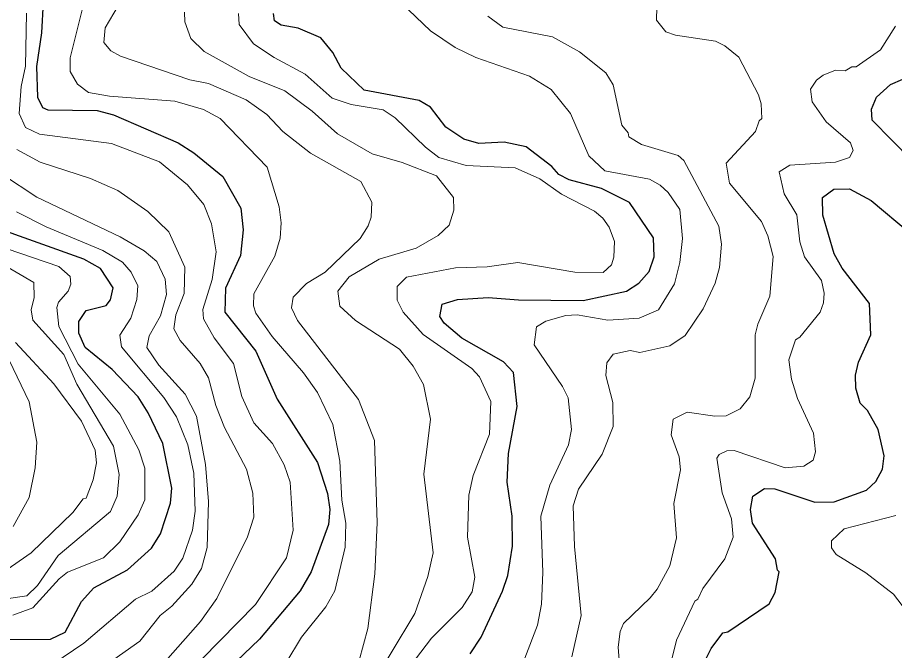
# Model space of a CAD drawing. Extents: x 673.3 to 698.5, y 6984.3 to 7012.3.
# Drawn here: x 693.17 to 694.233, y 7004.615 to 7005.382 of the extents above; entities that cross this region are included whole.
import ezdxf
from ezdxf.enums import TextEntityAlignment as Align

# ---------------------------------------------------------------- set-up
doc = ezdxf.new("R2010")
doc.units = 0
doc.header["$LTSCALE"] = 0.032
for name, color, linetype, lineweight in [('1', 7, 'Continuous', 25), ('2', 7, 'Continuous', 13), ('26', 7, 'Continuous', 25)]:
    doc.layers.add(name, color=color, linetype=linetype, lineweight=lineweight)

msp = doc.modelspace()

# ---------------------------------------------------------------- linework, layer by layer
at = {"layer": '1'}
for points in [[(693.2032, 7005.4388), (693.1993, 7005.364), (693.1934, 7005.3232), (693.1944, 7005.2858), (693.2006, 7005.2734), (693.2071, 7005.2708), (693.2667, 7005.2697), (693.2865, 7005.2647), (693.3647, 7005.2305), (693.3838, 7005.2186), (693.419, 7005.1897), (693.4407, 7005.1515), (693.4435, 7005.1253), (693.4403, 7005.0941), (693.4222, 7005.0544), (693.4215, 7005.0255), (693.4589, 7004.9782), (693.4848, 7004.9199), (693.5337, 7004.8433), (693.546, 7004.8055), (693.5485, 7004.7863), (693.547, 7004.7679), (693.5262, 7004.7109), (693.5126, 7004.6876), (693.4635, 7004.6292), (693.3882, 7004.5574)], [(693.7186, 7004.6114), (693.7319, 7004.6316), (693.758, 7004.6874), (693.7643, 7004.7062), (693.77, 7004.7417), (693.7694, 7004.7781), (693.7635, 7004.8194), (693.7651, 7004.8541), (693.7757, 7004.9111), (693.771, 7004.9524), (693.759, 7004.9654), (693.7085, 7004.9939), (693.6872, 7005.0122), (693.6821, 7005.02), (693.6847, 7005.0351), (693.7032, 7005.0409), (693.7404, 7005.0433), (693.7774, 7005.0402), (693.8555, 7005.0394), (693.9081, 7005.0507), (693.9231, 7005.0605), (693.9354, 7005.0747), (693.9418, 7005.0925), (693.941, 7005.1156), (693.9117, 7005.1581), (693.8778, 7005.1752), (693.8388, 7005.1859), (693.8261, 7005.1923), (693.8175, 7005.2018), (693.7864, 7005.2256), (693.76, 7005.2315), (693.729, 7005.2299), (693.7111, 7005.2349), (693.6893, 7005.2496), (693.6706, 7005.2738), (693.6568, 7005.2819), (693.5901, 7005.2943), (693.5625, 7005.3209), (693.5523, 7005.3401), (693.5377, 7005.3578), (693.5101, 7005.3697), (693.4896, 7005.3734), (693.4815, 7005.3785), (693.4802, 7005.3873)], [(694.2534, 7005.2096), (694.2059, 7005.2581), (694.2049, 7005.2714), (694.2112, 7005.2858), (694.2279, 7005.3013), (694.273, 7005.3207)], [(693.9612, 7004.5184), (694.0109, 7004.618), (694.0249, 7004.6369), (694.0308, 7004.6381), (694.081, 7004.672), (694.0883, 7004.6856), (694.0933, 7004.7108), (694.0909, 7004.7129), (694.0885, 7004.7264), (694.0609, 7004.7695), (694.0584, 7004.7863), (694.0611, 7004.8025), (694.0754, 7004.8119), (694.088, 7004.8113), (694.1364, 7004.7951), (694.1598, 7004.7955), (694.1991, 7004.8097), (694.2103, 7004.82), (694.2183, 7004.835), (694.2203, 7004.8512), (694.2131, 7004.8834), (694.2001, 7004.9063), (694.1913, 7004.9152), (694.1861, 7004.9333), (694.1854, 7004.9489), (694.1894, 7004.965), (694.204, 7004.998), (694.2024, 7005.0358), (694.1695, 7005.0786), (694.1599, 7005.0962), (694.1462, 7005.143), (694.1455, 7005.1645), (694.1595, 7005.1745), (694.1785, 7005.175), (694.2044, 7005.1606), (694.2519, 7005.121)], [(693.1558, 7004.6289), (693.21, 7004.629), (693.2281, 7004.6378), (693.2478, 7004.6749), (693.2627, 7004.6915), (693.3035, 7004.7131), (693.3324, 7004.7394), (693.3435, 7004.7566), (693.3555, 7004.7941), (693.3571, 7004.8121), (693.3464, 7004.8661), (693.3285, 7004.9036), (693.3163, 7004.9228), (693.285, 7004.9558), (693.2521, 7004.9824), (693.2446, 7005), (693.2445, 7005.014), (693.2533, 7005.0274), (693.2777, 7005.0335), (693.2829, 7005.0402), (693.286, 7005.055), (693.2707, 7005.0783), (693.2507, 7005.0895), (693.1394, 7005.1291)]]:
    msp.add_lwpolyline(points, dxfattribs=at)
at = {"layer": '2'}
for points in [[(693.1843, 7004.9166), (693.1404, 7005.0075), (693.0845, 7005.0884), (692.9995, 7005.2811), (692.9826, 7005.3375), (692.9744, 7005.4059), (692.9842, 7005.578), (692.9968, 7005.665), (693.0144, 7005.7147), (693.0348, 7005.7589), (693.0505, 7005.7834), (693.1524, 7005.908), (693.1968, 7005.9525), (693.2186, 7005.9865), (693.234, 7006.0427), (693.2349, 7006.0621), (693.2292, 7006.083), (693.2228, 7006.0921), (693.18, 7006.126)], [(693.4955, 7004.6001), (693.5145, 7004.6316), (693.544, 7004.6682), (693.5546, 7004.6877), (693.5673, 7004.7407), (693.568, 7004.7697), (693.5632, 7004.7975), (693.5606, 7004.8449), (693.5523, 7004.8893), (693.5336, 7004.928), (693.5169, 7004.9519), (693.4788, 7004.9959), (693.4589, 7005.0243), (693.4561, 7005.0332), (693.4566, 7005.0477), (693.4822, 7005.0932), (693.4884, 7005.1151), (693.4898, 7005.1335), (693.4872, 7005.1532), (693.4727, 7005.2013), (693.4157, 7005.2599), (693.3957, 7005.2712), (693.3609, 7005.2812), (693.2817, 7005.2872), (693.2562, 7005.2918), (693.2428, 7005.3019), (693.2342, 7005.3171), (693.2342, 7005.3336), (693.252, 7005.4066)], [(693.5842, 7004.6034), (693.5947, 7004.6421), (693.6031, 7004.7081), (693.6062, 7004.7702), (693.6029, 7004.8697), (693.5835, 7004.9196), (693.5093, 7005.0151), (693.5021, 7005.0306), (693.5042, 7005.0435), (693.5202, 7005.06), (693.5431, 7005.0739), (693.5853, 7005.1145), (693.5953, 7005.1299), (693.5989, 7005.1405), (693.5997, 7005.1587), (693.5863, 7005.1837), (693.5252, 7005.218), (693.4917, 7005.2442), (693.4725, 7005.2649), (693.4473, 7005.2829), (693.4017, 7005.3024), (693.3791, 7005.3068), (693.295, 7005.3355), (693.2833, 7005.342), (693.2749, 7005.3521), (693.2765, 7005.3699), (693.2973, 7005.406)], [(693.6352, 7005.4003), (693.6707, 7005.3662), (693.7005, 7005.346), (693.7257, 7005.3342), (693.7906, 7005.3115), (693.817, 7005.2952), (693.8402, 7005.2663), (693.8625, 7005.215), (693.882, 7005.1968), (693.9361, 7005.1866), (693.9489, 7005.1795), (693.9588, 7005.1705), (693.9727, 7005.15), (693.976, 7005.1146), (693.9727, 7005.0854), (693.9663, 7005.0599), (693.9469, 7005.0282), (693.9233, 7005.0182), (693.8853, 7005.0158), (693.8485, 7005.0222), (693.8348, 7005.0213), (693.8103, 7005.0145), (693.799, 7005.0077), (693.7961, 7004.9858), (693.8304, 7004.9355), (693.8374, 7004.9215), (693.8416, 7004.8833), (693.8377, 7004.8646), (693.8151, 7004.8158), (693.8042, 7004.7782), (693.8066, 7004.7099), (693.805, 7004.6717), (693.8002, 7004.6462), (693.7851, 7004.6062)], [(693.945, 7005.3949), (693.9443, 7005.3791), (693.9559, 7005.365), (693.9675, 7005.3609), (694.0158, 7005.354), (694.0274, 7005.3481), (694.0441, 7005.3344), (694.0682, 7005.2887), (694.0713, 7005.2779), (694.0721, 7005.2602), (694.0688, 7005.2573), (694.0645, 7005.2444), (694.029, 7005.2059), (694.0331, 7005.1818), (694.0715, 7005.1351), (694.0795, 7005.1181), (694.086, 7005.0929), (694.0818, 7005.0449), (694.0671, 7005.0108), (694.064, 7004.998), (694.0639, 7004.9454), (694.0574, 7004.9229), (694.0459, 7004.9081), (694.029, 7004.8997), (694.0151, 7004.8993), (693.9818, 7004.9041), (693.9646, 7004.8956), (693.9622, 7004.8768), (693.9718, 7004.8501), (693.9736, 7004.8345), (693.9656, 7004.7935), (693.9686, 7004.7519), (693.9606, 7004.7179), (693.9454, 7004.6898), (693.9367, 7004.6791), (693.9044, 7004.6483), (693.9003, 7004.6383), (693.8979, 7004.6196), (693.902, 7004.5683)], [(693.1812, 7005.3876), (693.1797, 7005.3237), (693.1746, 7005.2988), (693.1723, 7005.2661), (693.1799, 7005.2493), (693.1967, 7005.2413), (693.2843, 7005.2299), (693.3422, 7005.2074), (693.3761, 7005.1799), (693.3959, 7005.156), (693.4052, 7005.1326), (693.4108, 7005.0984), (693.406, 7005.0649), (693.3946, 7005.0287), (693.3954, 7005.0174), (693.4086, 7004.9943), (693.4318, 7004.963), (693.4421, 7004.9233), (693.4566, 7004.8913), (693.479, 7004.8661), (693.4934, 7004.8404), (693.5005, 7004.8195), (693.5044, 7004.7613), (693.4963, 7004.7276), (693.4585, 7004.671), (693.3722, 7004.5831)], [(693.6706, 7004.8957), (693.6623, 7004.9378), (693.6496, 7004.9601), (693.633, 7004.9807), (693.5797, 7005.0153), (693.5608, 7005.0327), (693.5583, 7005.0507), (693.5719, 7005.0684), (693.6085, 7005.0896), (693.6533, 7005.1031), (693.6798, 7005.1184), (693.6934, 7005.1307), (693.699, 7005.149), (693.6983, 7005.1644), (693.6779, 7005.1907), (693.6361, 7005.2066), (693.6, 7005.2171), (693.5579, 7005.2416), (693.5271, 7005.2691), (693.4942, 7005.2935), (693.451, 7005.3111), (693.3965, 7005.3413), (693.3803, 7005.3572), (693.3729, 7005.3773), (693.3726, 7005.3891)], [(693.8936, 7005.1109), (693.887, 7005.1283), (693.8793, 7005.1392), (693.8694, 7005.1476), (693.8292, 7005.1684), (693.8032, 7005.1868), (693.7731, 7005.2005), (693.714, 7005.203), (693.6806, 7005.213), (693.6644, 7005.2254), (693.628, 7005.2609), (693.6134, 7005.2705), (693.5745, 7005.277), (693.5515, 7005.2846), (693.5189, 7005.3139), (693.4813, 7005.3339), (693.4562, 7005.3506), (693.4389, 7005.374), (693.4378, 7005.3875)], [(693.842, 7004.6078), (693.853, 7004.6579), (693.8451, 7004.7416), (693.8433, 7004.7909), (693.8499, 7004.8107), (693.8786, 7004.8533), (693.8921, 7004.887), (693.8914, 7004.9161), (693.8832, 7004.9487), (693.8841, 7004.964), (693.892, 7004.9747), (693.9125, 7004.979), (693.9243, 7004.9767), (693.9608, 7004.9845), (693.9793, 7004.997), (694.0011, 7005.0296), (694.0155, 7005.0606), (694.0209, 7005.0795), (694.0233, 7005.1078), (694.02, 7005.1298), (693.9777, 7005.2093), (693.9707, 7005.2153), (693.9264, 7005.2284), (693.9111, 7005.2379), (693.91, 7005.2429), (693.9025, 7005.2519), (693.8921, 7005.3007), (693.883, 7005.3155), (693.8512, 7005.3408), (693.8183, 7005.3592), (693.7584, 7005.3708), (693.7401, 7005.3843)], [(693.9588, 7004.5871), (693.9687, 7004.6278), (693.9909, 7004.6753), (693.9946, 7004.6777), (694.0005, 7004.6907), (694.0273, 7004.7266), (694.0375, 7004.7528), (694.0354, 7004.7749), (694.0242, 7004.8066), (694.0176, 7004.8484), (694.0205, 7004.853), (694.0295, 7004.8575), (694.0387, 7004.8576), (694.1004, 7004.8366), (694.1228, 7004.8388), (694.1342, 7004.8459), (694.1372, 7004.8561), (694.1348, 7004.8788), (694.1155, 7004.9206), (694.1079, 7004.9443), (694.1047, 7004.9676), (694.113, 7004.992), (694.1182, 7004.9952), (694.1429, 7005.0255), (694.147, 7005.0368), (694.1478, 7005.0483), (694.1445, 7005.0637), (694.1236, 7005.0923), (694.1182, 7005.1106), (694.1144, 7005.1435), (694.0991, 7005.1688), (694.0933, 7005.1953), (694.106, 7005.2037), (694.1612, 7005.2071), (694.1784, 7005.2127), (694.1827, 7005.2215), (694.1797, 7005.2305), (694.1502, 7005.256), (694.133, 7005.2802), (694.1309, 7005.2958), (694.1382, 7005.3064), (694.1463, 7005.3125), (694.1615, 7005.3185), (694.1731, 7005.3178), (694.1813, 7005.3227), (694.1866, 7005.3228), (694.2158, 7005.3434), (694.234, 7005.3719)], [(693.3525, 7004.6057), (693.3921, 7004.6506), (693.4116, 7004.6785), (693.449, 7004.7531), (693.4565, 7004.7769), (693.4555, 7004.8062), (693.4478, 7004.8353), (693.4211, 7004.8855), (693.4106, 7004.9121), (693.4017, 7004.9459), (693.3915, 7004.9633), (693.3674, 7004.991), (693.3596, 7005.0054), (693.3621, 7005.0221), (693.3723, 7005.0479), (693.3731, 7005.0799), (693.3534, 7005.1226), (693.328, 7005.1474), (693.2916, 7005.173), (693.2588, 7005.1873), (693.1976, 7005.2073), (693.1693, 7005.2224)], [(693.1521, 7005.1922), (693.1936, 7005.1646), (693.2947, 7005.1165), (693.3237, 7005.0998), (693.3389, 7005.0868), (693.3491, 7005.0655), (693.3506, 7005.0469), (693.3435, 7005.0211), (693.3297, 7004.9967), (693.3271, 7004.9824), (693.3415, 7004.9612), (693.3735, 7004.9259), (693.3869, 7004.8995), (693.3979, 7004.8408), (693.4018, 7004.7961), (693.4002, 7004.7402), (693.393, 7004.7146), (693.3815, 7004.6956), (693.3574, 7004.669), (693.3431, 7004.6579), (693.3183, 7004.6267), (693.2868, 7004.6043)], [(693.2132, 7004.5989), (693.2507, 7004.6242), (693.3131, 7004.6776), (693.3329, 7004.6871), (693.3601, 7004.7117), (693.3707, 7004.7272), (693.3823, 7004.7613), (693.3855, 7004.7844), (693.3839, 7004.8304), (693.3765, 7004.8645), (693.3627, 7004.8984), (693.3477, 7004.9218), (693.2964, 7004.9832), (693.2944, 7004.9974), (693.3077, 7005.018), (693.3148, 7005.0408), (693.3162, 7005.0574), (693.3078, 7005.0737), (693.2974, 7005.0858), (693.2737, 7005.1001), (693.2051, 7005.1287), (693.169, 7005.1469)], [(693.1409, 7005.1077), (693.2201, 7005.0808), (693.2339, 7005.0688), (693.2348, 7005.0594), (693.2317, 7005.0509), (693.2199, 7005.0374), (693.2178, 7005.0312), (693.2201, 7005.008), (693.2438, 7004.9625), (693.2943, 7004.9016), (693.3174, 7004.8587), (693.3246, 7004.8362), (693.3245, 7004.798), (693.3163, 7004.7796), (693.2943, 7004.7469), (693.2746, 7004.7278), (693.2308, 7004.7102), (693.2206, 7004.7024), (693.1888, 7004.6669), (693.1645, 7004.6582)], [(693.6266, 7004.571), (693.6718, 7004.6305), (693.7088, 7004.6674), (693.7212, 7004.6864), (693.7243, 7004.7044), (693.7155, 7004.7528), (693.717, 7004.8036), (693.7222, 7004.8273), (693.7423, 7004.8775), (693.7438, 7004.9172), (693.7302, 7004.947), (693.7208, 7004.9573), (693.6617, 7004.9985), (693.6375, 7005.0252), (693.6301, 7005.0398), (693.6302, 7005.0566), (693.6414, 7005.0677), (693.701, 7005.0791), (693.7393, 7005.0802), (693.7765, 7005.0857), (693.8456, 7005.0738), (693.8798, 7005.0733), (693.89, 7005.0827), (693.8929, 7005.0922), (693.8936, 7005.1109)], [(693.1337, 7004.6746), (693.1817, 7004.6818), (693.1944, 7004.6942), (693.2193, 7004.7304), (693.283, 7004.784), (693.2911, 7004.8024), (693.2935, 7004.8286), (693.2867, 7004.8632), (693.242, 7004.9381), (693.2264, 7004.9741), (693.1889, 7005.0159), (693.1869, 7005.0281), (693.1902, 7005.0432), (693.19, 7005.0612), (693.1418, 7005.0893)], [(693.1678, 7004.9886), (693.2143, 7004.9386), (693.2479, 7004.8935), (693.2642, 7004.8582), (693.2658, 7004.8427), (693.262, 7004.8224), (693.2536, 7004.8001), (693.2498, 7004.799), (693.2371, 7004.7825), (693.1867, 7004.7338), (693.1536, 7004.7107)], [(693.165, 7004.7655), (693.1844, 7004.8008), (693.1918, 7004.8369), (693.1935, 7004.868), (693.1843, 7004.9166)], [(693.5942, 7004.5648), (693.6517, 7004.6604), (693.6675, 7004.7052), (693.6738, 7004.7337), (693.6625, 7004.829), (693.6706, 7004.8957)], [(694.2345, 7004.7788), (694.172, 7004.7629), (694.1564, 7004.7481), (694.1567, 7004.7398), (694.1623, 7004.7319), (694.1981, 7004.7096), (694.2317, 7004.6835), (694.2488, 7004.6613)]]:
    msp.add_lwpolyline(points, dxfattribs=at)

# ---------------------------------------------------------------- texts
at = {"layer": '26', "width": 1.15}
msp.add_text('SERRA DA SIBÉRIA', height=0.08, rotation=55.864, dxfattribs=at).set_placement((692.9919, 7005.3979), align=Align.CENTER)

doc.saveas('drawing.dxf')
